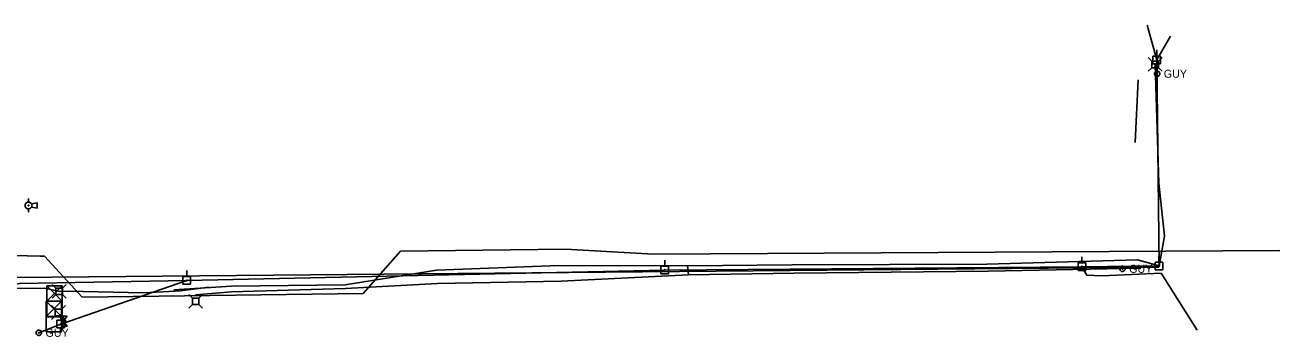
# Model space of a CAD drawing. Extents: x 596028 to 606371, y 330010 to 403088.
# Drawn here: x 603361 to 603965, y 392900 to 393050 of the extents above; entities that cross this region are included whole.
import ezdxf

# ---------------------------------------------------------------- set-up
doc = ezdxf.new("R2010")
doc.units = 0
for name, color, linetype in [('E_RR_Utility', 7, 'Continuous'), ('E_UTL_AG', 7, 'Continuous'), ('E_UTL_AG_Bold', 7, 'Continuous'), ('E_UTL_E', 7, 'Continuous'), ('E_UTL_E_Bold', 7, 'Continuous'), ('E_UTL_E_UG', 7, 'Continuous'), ('E_UTL_EGuyWire', 7, 'Continuous'), ('E_UTL_EPowerPole', 7, 'Continuous'), ('E_UTL_FO_UG', 7, 'Continuous'), ('E_UTL_G_UG', 7, 'Continuous'), ('E_UTL_Overhead', 7, 'Continuous'), ('E_UTL_T', 7, 'Continuous'), ('E_UTL_T_UG', 7, 'Continuous'), ('E_UTL_TV_UG', 7, 'Continuous')]:
    doc.layers.add(name, color=color, linetype=linetype)

# ---------------------------------------------------------------- blocks, each defined once
blk = doc.blocks.new('MTR')
at = {"layer": 'E_UTL_AG'}
for points in [[(-11.4, 19.8), (11.4, 19.8), (0, 3.8)], [(-11.4, -19.8), (11.4, -19.8), (0, -3.8)]]:
    blk.add_lwpolyline(points, close=True, dxfattribs=at)
blk.add_ellipse((0, 0), major_axis=(7.62, 0), ratio=0.5, dxfattribs=at)
blk = doc.blocks.new('_U262')
at = {"layer": 'E_UTL_E_Bold', "xscale": 0.005080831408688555, "yscale": 0.005080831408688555}
blk.add_blockref('MTR', (0, 0), dxfattribs=at)

msp = doc.modelspace()

# ---------------------------------------------------------------- linework, layer by layer
at = {"layer": 'E_RR_Utility'}
for points in [[(603364.1, 392963.19), (603364.07, 392963.5), (603363.98, 392963.8), (603363.83, 392964.08), (603363.64, 392964.33), (603363.4, 392964.54), (603363.13, 392964.69), (603362.84, 392964.79), (603362.52, 392964.84), (603362.21, 392964.82), (603361.91, 392964.75), (603361.62, 392964.62), (603361.37, 392964.44), (603361.15, 392964.21), (603360.98, 392963.95), (603360.86, 392963.66), (603360.8, 392963.35), (603360.8, 392963.03), (603360.86, 392962.73), (603360.98, 392962.44), (603361.15, 392962.17), (603361.37, 392961.94), (603361.62, 392961.76), (603361.91, 392961.63), (603362.21, 392961.56), (603362.52, 392961.54), (603362.84, 392961.59), (603363.13, 392961.69), (603363.4, 392961.85), (603363.64, 392962.05), (603363.83, 392962.3), (603363.98, 392962.58), (603364.07, 392962.88), (603364.1, 392963.19)], [(603362.61, 392963.19), (603362.61, 392963.22), (603362.6, 392963.25), (603362.59, 392963.28), (603362.57, 392963.3), (603362.54, 392963.33), (603362.51, 392963.34), (603362.49, 392963.35), (603362.45, 392963.36), (603362.42, 392963.35), (603362.39, 392963.35), (603362.36, 392963.33), (603362.34, 392963.32), (603362.32, 392963.29), (603362.3, 392963.27), (603362.29, 392963.24), (603362.28, 392963.21), (603362.28, 392963.18), (603362.29, 392963.14), (603362.3, 392963.12), (603362.32, 392963.09), (603362.34, 392963.07), (603362.36, 392963.05), (603362.39, 392963.04), (603362.42, 392963.03), (603362.45, 392963.03), (603362.49, 392963.03), (603362.51, 392963.04), (603362.54, 392963.06), (603362.57, 392963.08), (603362.59, 392963.1), (603362.6, 392963.13), (603362.61, 392963.16), (603362.61, 392963.19)], [(603362.45, 392964.84), (603362.45, 392966.49)], [(603362.45, 392959.89), (603362.45, 392961.54)], [(603363.91, 392963.95), (603366.57, 392964.51)], [(603366.57, 392961.87), (603363.91, 392962.43)], [(603366.57, 392964.51), (603366.57, 392961.87)], [(603371.24, 392924.47), (603378.66, 392924.47)], [(603371.24, 392909.62), (603371.24, 392924.47)], [(603378.66, 392917.05), (603371.24, 392924.47)], [(603378.66, 392924.47), (603371.24, 392917.05)], [(603378.66, 392924.47), (603378.66, 392909.62)], [(603370.92, 392917.18), (603378.35, 392917.18)], [(603370.92, 392902.33), (603370.92, 392917.18)], [(603378.35, 392909.76), (603370.92, 392917.18)], [(603378.35, 392917.18), (603370.92, 392909.76)], [(603371.24, 392917.05), (603378.66, 392917.05)], [(603374.95, 392917.05), (603374.95, 392917.05)], [(603378.35, 392917.18), (603378.35, 392902.33)], [(603370.92, 392909.76), (603378.35, 392909.76)], [(603378.66, 392909.62), (603371.24, 392909.62)], [(603374.63, 392909.76), (603374.63, 392909.76)], [(603378.35, 392902.33), (603370.92, 392902.33)]]:
    msp.add_lwpolyline(points, dxfattribs=at)
at = {"layer": 'E_UTL_AG_Bold'}
for points in [[(603902.95, 393032.62), (603901.2, 393034.37)], [(603906.05, 393032.62), (603907.8, 393034.37)], [(603902.95, 393029.52), (603901.2, 393027.77)], [(603906.05, 393032.62), (603902.95, 393032.62)], [(603902.95, 393032.62), (603902.95, 393029.52)], [(603902.95, 393029.52), (603906.05, 393029.52)], [(603906.05, 393029.52), (603906.05, 393032.62)], [(603906.05, 393029.52), (603907.8, 393027.77)]]:
    msp.add_lwpolyline(points, dxfattribs=at)
at = {"layer": 'E_UTL_E'}
for points in [[(603375.33, 392913.2), (603373.58, 392914.96)], [(603378.43, 392913.2), (603375.33, 392913.2)], [(603375.33, 392913.2), (603375.33, 392910.11)], [(603378.43, 392913.2), (603380.18, 392914.96)], [(603378.43, 392910.11), (603378.43, 392913.2)], [(603375.33, 392910.11), (603373.58, 392908.36)], [(603375.33, 392910.11), (603378.43, 392910.11)], [(603378.43, 392910.11), (603380.18, 392908.36)]]:
    msp.add_lwpolyline(points, dxfattribs=at)
at = {"layer": 'E_UTL_E_UG'}
for points in [[(603906.35, 392934.07), (603905.3, 393033.28)], [(603869.29, 392933.72), (603871.66, 392929.58), (603878.81, 392929.25), (603907.37, 392930.53)], [(603924.74, 392903.16), (603907.37, 392930.53)]]:
    msp.add_lwpolyline(points, dxfattribs=at)
at = {"layer": 'E_UTL_EGuyWire'}
for p, q in [((603905.43, 393026.59), (603905.3, 393033.28)), ((603367.4, 392901.9), (603378.02, 392906.12))]:
    msp.add_line(p, q, dxfattribs=at)
for points in [[(603906.71, 393026.59), (603906.69, 393026.84), (603906.62, 393027.07), (603906.51, 393027.29), (603906.36, 393027.48), (603906.17, 393027.64), (603905.96, 393027.76), (603905.73, 393027.84), (603905.49, 393027.88), (603905.24, 393027.87), (603905.01, 393027.81), (603904.79, 393027.71), (603904.59, 393027.56), (603904.42, 393027.39), (603904.29, 393027.18), (603904.2, 393026.96), (603904.15, 393026.72), (603904.15, 393026.47), (603904.2, 393026.23), (603904.29, 393026.01), (603904.42, 393025.8), (603904.59, 393025.63), (603904.79, 393025.48), (603905.01, 393025.38), (603905.24, 393025.32), (603905.49, 393025.31), (603905.73, 393025.35), (603905.96, 393025.43), (603906.17, 393025.55), (603906.36, 393025.71), (603906.51, 393025.9), (603906.62, 393026.12), (603906.69, 393026.35), (603906.71, 393026.59)], [(603905.59, 393026.59), (603905.58, 393026.63), (603905.58, 393026.65), (603905.56, 393026.68), (603905.54, 393026.71), (603905.52, 393026.73), (603905.49, 393026.74), (603905.47, 393026.75), (603905.43, 393026.76), (603905.4, 393026.75), (603905.37, 393026.75), (603905.35, 393026.73), (603905.32, 393026.72), (603905.3, 393026.69), (603905.28, 393026.67), (603905.27, 393026.64), (603905.27, 393026.61), (603905.27, 393026.58), (603905.27, 393026.55), (603905.28, 393026.52), (603905.3, 393026.5), (603905.32, 393026.47), (603905.35, 393026.46), (603905.37, 393026.44), (603905.4, 393026.44), (603905.43, 393026.43), (603905.47, 393026.44), (603905.49, 393026.45), (603905.52, 393026.46), (603905.54, 393026.48), (603905.56, 393026.51), (603905.58, 393026.54), (603905.58, 393026.56), (603905.59, 393026.59)], [(603890.07, 392932.69), (603890.05, 392932.93), (603889.98, 392933.17), (603889.87, 392933.38), (603889.72, 392933.58), (603889.53, 392933.74), (603889.32, 392933.86), (603889.09, 392933.94), (603888.85, 392933.97), (603888.61, 392933.96), (603888.37, 392933.9), (603888.15, 392933.8), (603887.95, 392933.66), (603887.78, 392933.48), (603887.65, 392933.28), (603887.56, 392933.05), (603887.51, 392932.81), (603887.51, 392932.57), (603887.56, 392932.33), (603887.65, 392932.1), (603887.78, 392931.9), (603887.95, 392931.72), (603888.15, 392931.58), (603888.37, 392931.48), (603888.61, 392931.42), (603888.85, 392931.41), (603889.09, 392931.44), (603889.32, 392931.52), (603889.53, 392931.65), (603889.72, 392931.81), (603889.87, 392932), (603889.98, 392932.21), (603890.05, 392932.45), (603890.07, 392932.69)], [(603888.95, 392932.69), (603888.95, 392932.72), (603888.94, 392932.75), (603888.92, 392932.78), (603888.9, 392932.8), (603888.88, 392932.82), (603888.85, 392932.84), (603888.83, 392932.85), (603888.8, 392932.85), (603888.77, 392932.85), (603888.74, 392932.84), (603888.71, 392932.83), (603888.68, 392932.81), (603888.66, 392932.79), (603888.65, 392932.76), (603888.63, 392932.74), (603888.63, 392932.71), (603888.63, 392932.68), (603888.63, 392932.65), (603888.65, 392932.62), (603888.66, 392932.59), (603888.68, 392932.57), (603888.71, 392932.55), (603888.74, 392932.54), (603888.77, 392932.53), (603888.8, 392932.53), (603888.83, 392932.54), (603888.85, 392932.55), (603888.88, 392932.56), (603888.9, 392932.58), (603888.92, 392932.6), (603888.94, 392932.63), (603888.95, 392932.66), (603888.95, 392932.69)], [(603368.68, 392901.9), (603368.66, 392902.14), (603368.59, 392902.37), (603368.48, 392902.59), (603368.33, 392902.78), (603368.14, 392902.94), (603367.93, 392903.06), (603367.7, 392903.14), (603367.46, 392903.18), (603367.22, 392903.17), (603366.98, 392903.11), (603366.76, 392903.01), (603366.56, 392902.87), (603366.39, 392902.69), (603366.26, 392902.48), (603366.17, 392902.26), (603366.12, 392902.02), (603366.12, 392901.77), (603366.17, 392901.53), (603366.26, 392901.31), (603366.39, 392901.1), (603366.56, 392900.93), (603366.76, 392900.78), (603366.98, 392900.68), (603367.22, 392900.63), (603367.46, 392900.61), (603367.7, 392900.65), (603367.93, 392900.73), (603368.14, 392900.85), (603368.33, 392901.01), (603368.48, 392901.2), (603368.59, 392901.42), (603368.66, 392901.65), (603368.68, 392901.9)], [(603367.56, 392901.9), (603367.56, 392901.93), (603367.55, 392901.96), (603367.54, 392901.98), (603367.52, 392902.01), (603367.49, 392902.03), (603367.47, 392902.04), (603367.44, 392902.05), (603367.41, 392902.06), (603367.38, 392902.05), (603367.35, 392902.05), (603367.32, 392902.04), (603367.3, 392902.02), (603367.27, 392902), (603367.26, 392901.97), (603367.25, 392901.94), (603367.24, 392901.91), (603367.24, 392901.88), (603367.25, 392901.85), (603367.26, 392901.82), (603367.27, 392901.8), (603367.3, 392901.77), (603367.32, 392901.76), (603367.35, 392901.74), (603367.38, 392901.74), (603367.41, 392901.74), (603367.44, 392901.74), (603367.47, 392901.75), (603367.49, 392901.77), (603367.52, 392901.79), (603367.54, 392901.81), (603367.55, 392901.84), (603367.56, 392901.87), (603367.56, 392901.9)]]:
    msp.add_lwpolyline(points, dxfattribs=at)
at = {"layer": 'E_UTL_EPowerPole'}
for points in [[(603907.11, 393035.13), (603903.42, 393035.13)], [(603903.42, 393035.13), (603903.42, 393031.44)], [(603905.26, 393035.13), (603905.26, 393038.04)], [(603907.11, 393031.44), (603907.11, 393035.13)], [(603903.42, 393031.44), (603907.11, 393031.44)], [(603905.53, 393033.28), (603905.53, 393033.33), (603905.52, 393033.37), (603905.5, 393033.41), (603905.47, 393033.45), (603905.43, 393033.48), (603905.4, 393033.5), (603905.35, 393033.52), (603905.31, 393033.52), (603905.26, 393033.52), (603905.22, 393033.51), (603905.18, 393033.49), (603905.14, 393033.47), (603905.11, 393033.43), (603905.08, 393033.39), (603905.07, 393033.35), (603905.06, 393033.31), (603905.06, 393033.26), (603905.07, 393033.22), (603905.08, 393033.18), (603905.11, 393033.14), (603905.14, 393033.1), (603905.18, 393033.08), (603905.22, 393033.06), (603905.26, 393033.05), (603905.31, 393033.05), (603905.35, 393033.05), (603905.4, 393033.07), (603905.43, 393033.09), (603905.47, 393033.12), (603905.5, 393033.16), (603905.52, 393033.2), (603905.53, 393033.24), (603905.53, 393033.28)], [(603869.26, 392935.56), (603869.26, 392938.47)], [(603906.32, 392935.91), (603906.32, 392938.82)], [(603438.6, 392928.93), (603438.6, 392931.84)], [(603670.36, 392933.95), (603666.67, 392933.95)], [(603666.67, 392933.95), (603666.67, 392930.26)], [(603668.79, 392932.11), (603668.78, 392932.16), (603668.77, 392932.2), (603668.75, 392932.24), (603668.72, 392932.28), (603668.69, 392932.31), (603668.65, 392932.33), (603668.6, 392932.34), (603668.56, 392932.35), (603668.51, 392932.35), (603668.47, 392932.34), (603668.43, 392932.32), (603668.39, 392932.29), (603668.36, 392932.26), (603668.34, 392932.22), (603668.32, 392932.18), (603668.31, 392932.13), (603668.31, 392932.09), (603668.32, 392932.04), (603668.34, 392932), (603668.36, 392931.96), (603668.39, 392931.93), (603668.43, 392931.9), (603668.47, 392931.89), (603668.51, 392931.87), (603668.56, 392931.87), (603668.6, 392931.88), (603668.65, 392931.89), (603668.69, 392931.92), (603668.72, 392931.95), (603668.75, 392931.98), (603668.77, 392932.02), (603668.78, 392932.07), (603668.79, 392932.11)], [(603668.52, 392933.95), (603668.52, 392936.86)], [(603670.36, 392930.26), (603670.36, 392933.95)], [(603871.1, 392935.56), (603867.41, 392935.56)], [(603867.41, 392935.56), (603867.41, 392931.87)], [(603867.41, 392931.87), (603871.1, 392931.87)], [(603869.53, 392933.72), (603869.52, 392933.76), (603869.51, 392933.81), (603869.49, 392933.85), (603869.46, 392933.88), (603869.43, 392933.91), (603869.39, 392933.93), (603869.34, 392933.95), (603869.3, 392933.96), (603869.25, 392933.95), (603869.21, 392933.94), (603869.17, 392933.92), (603869.13, 392933.9), (603869.1, 392933.87), (603869.08, 392933.83), (603869.06, 392933.79), (603869.05, 392933.74), (603869.05, 392933.7), (603869.06, 392933.65), (603869.08, 392933.61), (603869.1, 392933.57), (603869.13, 392933.54), (603869.17, 392933.51), (603869.21, 392933.49), (603869.25, 392933.48), (603869.3, 392933.48), (603869.34, 392933.49), (603869.39, 392933.5), (603869.43, 392933.52), (603869.46, 392933.55), (603869.49, 392933.59), (603869.51, 392933.63), (603869.52, 392933.67), (603869.53, 392933.72)], [(603871.1, 392931.87), (603871.1, 392935.56)], [(603908.16, 392935.91), (603904.48, 392935.91)], [(603904.48, 392935.91), (603904.48, 392932.22)], [(603904.48, 392932.22), (603908.16, 392932.22)], [(603906.59, 392934.07), (603906.59, 392934.11), (603906.57, 392934.16), (603906.55, 392934.2), (603906.52, 392934.23), (603906.49, 392934.26), (603906.45, 392934.28), (603906.41, 392934.3), (603906.36, 392934.31), (603906.32, 392934.3), (603906.27, 392934.29), (603906.23, 392934.27), (603906.2, 392934.25), (603906.16, 392934.22), (603906.14, 392934.18), (603906.12, 392934.14), (603906.11, 392934.09), (603906.11, 392934.05), (603906.12, 392934), (603906.14, 392933.96), (603906.16, 392933.92), (603906.2, 392933.89), (603906.23, 392933.86), (603906.27, 392933.84), (603906.32, 392933.83), (603906.36, 392933.83), (603906.41, 392933.84), (603906.45, 392933.85), (603906.49, 392933.87), (603906.52, 392933.9), (603906.55, 392933.94), (603906.57, 392933.98), (603906.59, 392934.02), (603906.59, 392934.07)], [(603908.16, 392932.22), (603908.16, 392935.91)], [(603440.44, 392928.93), (603436.75, 392928.93)], [(603436.75, 392928.93), (603436.75, 392925.24)], [(603436.75, 392925.24), (603440.44, 392925.24)], [(603438.87, 392927.09), (603438.86, 392927.13), (603438.85, 392927.18), (603438.83, 392927.22), (603438.8, 392927.25), (603438.77, 392927.28), (603438.73, 392927.31), (603438.68, 392927.32), (603438.64, 392927.33), (603438.59, 392927.33), (603438.55, 392927.31), (603438.51, 392927.3), (603438.47, 392927.27), (603438.44, 392927.24), (603438.42, 392927.2), (603438.4, 392927.16), (603438.39, 392927.11), (603438.39, 392927.07), (603438.4, 392927.02), (603438.42, 392926.98), (603438.44, 392926.94), (603438.47, 392926.91), (603438.51, 392926.88), (603438.55, 392926.86), (603438.59, 392926.85), (603438.64, 392926.85), (603438.68, 392926.86), (603438.73, 392926.87), (603438.77, 392926.89), (603438.8, 392926.92), (603438.83, 392926.96), (603438.85, 392927), (603438.86, 392927.04), (603438.87, 392927.09)], [(603440.44, 392925.24), (603440.44, 392928.93)], [(603666.67, 392930.26), (603670.36, 392930.26)], [(603379.83, 392907.96), (603376.14, 392907.96)], [(603376.14, 392907.96), (603376.14, 392904.27)], [(603377.99, 392907.96), (603377.99, 392910.87)], [(603379.83, 392904.27), (603379.83, 392907.96)], [(603376.14, 392904.27), (603379.83, 392904.27)], [(603378.26, 392906.12), (603378.25, 392906.17), (603378.24, 392906.21), (603378.22, 392906.25), (603378.19, 392906.29), (603378.16, 392906.32), (603378.12, 392906.34), (603378.08, 392906.35), (603378.03, 392906.36), (603377.99, 392906.36), (603377.94, 392906.35), (603377.9, 392906.33), (603377.86, 392906.3), (603377.83, 392906.27), (603377.81, 392906.23), (603377.79, 392906.19), (603377.78, 392906.14), (603377.78, 392906.1), (603377.79, 392906.05), (603377.81, 392906.01), (603377.83, 392905.97), (603377.86, 392905.94), (603377.9, 392905.91), (603377.94, 392905.9), (603377.99, 392905.88), (603378.03, 392905.88), (603378.08, 392905.89), (603378.12, 392905.9), (603378.16, 392905.93), (603378.19, 392905.96), (603378.22, 392905.99), (603378.24, 392906.03), (603378.25, 392906.08), (603378.26, 392906.12)]]:
    msp.add_lwpolyline(points, dxfattribs=at)
at = {"layer": 'E_UTL_FO_UG'}
for points in [[(603906.35, 392934.07), (603908.95, 392948.34), (603906.21, 392973.91), (603904.5, 393031.07)], [(603894.89, 392993.48), (603896.31, 393023.62)], [(603432.32, 392922.62), (603460.09, 392924.31), (603514.74, 392924.95), (603558.66, 392931.99), (603617.52, 392934.3), (603679.56, 392934.16)], [(603679.97, 392929.76), (603679.56, 392934.16), (603729.9, 392934.56), (603823.49, 392934.93)], [(603823.49, 392934.93), (603896.03, 392937.06), (603906.35, 392934.07)]]:
    msp.add_lwpolyline(points, dxfattribs=at)
at = {"layer": 'E_UTL_G_UG'}
for p, q in [((603370.14, 392938.86), (603388.32, 392919.1)), ((603523.43, 392920.89), (603541.38, 392941.13)), ((603663.07, 392939.8), (603964.51, 392941.55)), ((603388.32, 392919.1), (603523.43, 392920.89))]:
    msp.add_line(p, q, dxfattribs=at)
for points in [[(602978.19, 392934.61), (603025.18, 392935.04), (603070.44, 392935.78), (603119.94, 392936.62), (603150.77, 392936.99), (603188.9, 392937.74), (603230.58, 392938.19), (603253.31, 392938.52), (603288.44, 392938.9), (603315.8, 392939.23), (603349.15, 392939.23), (603368.08, 392938.71)], [(603368.08, 392938.71), (603370.14, 392938.86)], [(603541.38, 392941.13), (603620.84, 392942.18), (603663.07, 392939.8)]]:
    msp.add_lwpolyline(points, dxfattribs=at)
at = {"layer": 'E_UTL_Overhead'}
for points in [[(603905.3, 393033.28), (603900.71, 393050.03)], [(603905.3, 393033.28), (603911.86, 393044.64)], [(603313.22, 392924.87), (603438.63, 392927.09), (603668.55, 392932.11), (603869.29, 392933.72), (603906.35, 392934.07)], [(603378.02, 392906.12), (603438.63, 392927.09)]]:
    msp.add_lwpolyline(points, dxfattribs=at)
at = {"layer": 'E_UTL_T'}
for points in [[(603375.64, 392923.42), (603373.89, 392925.18)], [(603378.73, 392923.42), (603380.49, 392925.18)], [(603375.64, 392920.33), (603373.89, 392918.58)], [(603378.73, 392923.42), (603375.64, 392923.42)], [(603375.64, 392923.42), (603375.64, 392920.33)], [(603375.64, 392920.33), (603378.73, 392920.33)], [(603378.73, 392920.33), (603378.73, 392923.42)], [(603378.73, 392920.33), (603380.49, 392918.58)], [(603441.35, 392918.64), (603439.6, 392920.39)], [(603444.45, 392918.64), (603446.2, 392920.39)], [(603441.35, 392915.55), (603439.6, 392913.79)], [(603444.45, 392918.64), (603441.35, 392918.64)], [(603441.35, 392918.64), (603441.35, 392915.55)], [(603441.35, 392915.55), (603444.45, 392915.55)], [(603444.45, 392915.55), (603444.45, 392918.64)], [(603444.45, 392915.55), (603446.2, 392913.79)]]:
    msp.add_lwpolyline(points, dxfattribs=at)
at = {"layer": 'E_UTL_T_UG'}
for points in [[(603679.97, 392929.76), (603730.86, 392930.54), (603824.13, 392931.53), (603897.66, 392932.97)], [(603442.78, 392920.23), (603460.1, 392921.64), (603515.03, 392923.17), (603559.22, 392925.61)], [(603559.22, 392925.61), (603618.7, 392926.71), (603679.97, 392929.76)], [(603189.74, 392916.55), (603192.22, 392917.04), (603211.97, 392918.24), (603240.65, 392920.58), (603296.88, 392922.81), (603315.95, 392924.09), (603333.7, 392923.16), (603370.27, 392923.36), (603377.57, 392921.7)], [(603377.57, 392921.7), (603381.46, 392921.92), (603417.59, 392921.15), (603427.1, 392921.58), (603435.61, 392922.18), (603449.12, 392923.82)]]:
    msp.add_lwpolyline(points, dxfattribs=at)
at = {"layer": 'E_UTL_TV_UG'}
msp.add_lwpolyline([(602728.3, 392922.04), (602876.34, 392924.23), (603906.48, 392933.55)], dxfattribs=at)

# ---------------------------------------------------------------- block references
at = {"layer": 'E_UTL_E_Bold', "xscale": 23.622000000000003, "yscale": 23.622000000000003}
msp.add_blockref('_U262', (603379.64, 392907.45), dxfattribs=at)

# ---------------------------------------------------------------- texts
at = {"layer": 'E_UTL_EGuyWire'}
for p in [(603908.64, 393024.67), (603892, 392930.77), (603370.61, 392899.97)]:
    msp.add_text('GUY', height=3.85, dxfattribs=at).set_placement(p)

doc.saveas('drawing.dxf')
